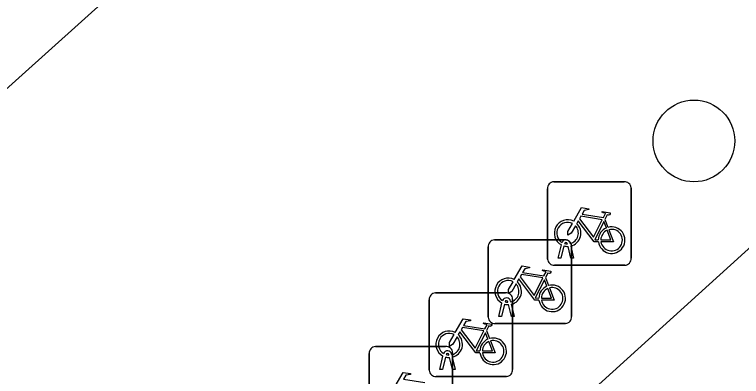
# Model space of a CAD drawing. Extents: x 159039 to 160102, y 381214 to 382524.
# Drawn here: x 159756.83 to 159765.53, y 381951.77 to 381956.1 of the extents above; entities that cross this region are included whole.
import ezdxf

# ---------------------------------------------------------------- set-up
doc = ezdxf.new("R2010")
doc.units = 0
for name, color, linetype in [('IMGEO_Boom', 7, 'Continuous'), ('IMGEO_Fietsenrek', 7, 'Continuous'), ('IMGEO_Pand', 7, 'Continuous'), ('IMGEO_Parkeervlak_open', 7, 'Continuous'), ('IMGEO_Voetpad_open', 7, 'Continuous')]:
    doc.layers.add(name, color=color, linetype=linetype)

msp = doc.modelspace()

# ---------------------------------------------------------------- linework, layer by layer
at = {"layer": 'IMGEO_Boom'}
msp.add_circle((159764.958, 381954.583), 0.4892, dxfattribs=at)
at = {"layer": 'IMGEO_Fietsenrek'}
for p, q in [((159763.2809, 381954.0955), (159764.1218, 381954.0955)), ((159764.1218, 381954.0955), (159763.2809, 381954.0955)), ((159763.2065, 381953.1709), (159763.2065, 381954.0118)), ((159763.2065, 381954.0118), (159763.2065, 381953.1709)), ((159764.2055, 381954.0211), (159764.2055, 381953.1802)), ((159764.2055, 381953.1802), (159764.2055, 381954.0211)), ((159763.8932, 381953.6452), (159763.9295, 381953.55)), ((159762.4955, 381952.4739), (159762.4955, 381953.3148)), ((159762.4955, 381953.3148), (159762.4955, 381952.4739)), ((159762.5699, 381953.3985), (159763.4108, 381953.3985)), ((159763.4108, 381953.3985), (159762.5699, 381953.3985)), ((159763.3335, 381953.1803), (159763.3718, 381953.3403)), ((159763.4022, 381953.3281), (159763.3669, 381953.1803)), ((159763.4439, 381953.3519), (159763.4429, 381953.3562)), ((159763.485, 381953.1803), (159763.4511, 381953.322)), ((159763.4746, 381953.3634), (159763.4764, 381953.3555)), ((159763.4834, 381953.3263), (159763.5184, 381953.1803)), ((159763.4945, 381953.3241), (159763.4945, 381952.4832)), ((159763.4945, 381952.4832), (159763.4945, 381953.3241)), ((159763.3669, 381953.1803), (159763.3335, 381953.1803)), ((159763.5184, 381953.1803), (159763.485, 381953.1803)), ((159764.1311, 381953.0965), (159763.2902, 381953.0965)), ((159763.2902, 381953.0965), (159764.1311, 381953.0965)), ((159763.1822, 381952.9482), (159763.2185, 381952.853)), ((159761.8639, 381952.7655), (159762.7048, 381952.7655)), ((159762.7048, 381952.7655), (159761.8639, 381952.7655)), ((159761.7895, 381951.8409), (159761.7895, 381952.6818)), ((159761.7895, 381952.6818), (159761.7895, 381951.8409)), ((159762.6225, 381952.4833), (159762.6608, 381952.6433)), ((159762.6912, 381952.6311), (159762.6559, 381952.4833)), ((159762.7329, 381952.6549), (159762.7319, 381952.6592)), ((159762.774, 381952.4833), (159762.7401, 381952.625)), ((159762.7636, 381952.6664), (159762.7654, 381952.6585)), ((159762.7724, 381952.6293), (159762.8074, 381952.4833)), ((159762.7885, 381952.6911), (159762.7885, 381951.8502)), ((159762.7885, 381951.8502), (159762.7885, 381952.6911)), ((159762.6559, 381952.4833), (159762.6225, 381952.4833)), ((159762.8074, 381952.4833), (159762.774, 381952.4833)), ((159763.4201, 381952.3995), (159762.5792, 381952.3995)), ((159762.5792, 381952.3995), (159763.4201, 381952.3995)), ((159762.4762, 381952.3152), (159762.5125, 381952.22)), ((159761.1459, 381952.1235), (159761.9868, 381952.1235)), ((159761.9868, 381952.1235), (159761.1459, 381952.1235)), ((159761.0715, 381951.1989), (159761.0715, 381952.0398)), ((159761.0715, 381952.0398), (159761.0715, 381951.1989)), ((159761.9165, 381951.8503), (159761.9548, 381952.0103)), ((159762.0269, 381952.0219), (159762.0259, 381952.0262)), ((159762.0576, 381952.0334), (159762.0594, 381952.0255)), ((159762.0705, 381952.0491), (159762.0705, 381951.2082)), ((159762.0705, 381951.2082), (159762.0705, 381952.0491)), ((159761.9852, 381951.9981), (159761.9499, 381951.8503)), ((159762.068, 381951.8503), (159762.0341, 381951.992)), ((159762.0664, 381951.9963), (159762.1014, 381951.8503)), ((159761.9499, 381951.8503), (159761.9165, 381951.8503)), ((159762.1014, 381951.8503), (159762.068, 381951.8503)), ((159762.7141, 381951.7665), (159761.8732, 381951.7665)), ((159761.8732, 381951.7665), (159762.7141, 381951.7665))]:
    msp.add_line(p, q, dxfattribs=at)
for points in [[(159763.5191, 381953.6222), (159763.6138, 381953.7857), (159763.7, 381953.7719), (159763.7017, 381953.7632), (159763.6456, 381953.7523), (159763.6194, 381953.707), (159763.8746, 381953.6662)], [(159763.8617, 381953.641), (159763.6049, 381953.682), (159763.5882, 381953.6532), (159763.7552, 381953.4329), (159763.8617, 381953.641)], [(159763.8746, 381953.6662), (159763.8996, 381953.715), (159763.8945, 381953.719), (159763.8713, 381953.7227), (159763.8586, 381953.7302), (159763.8576, 381953.7333), (159763.8598, 381953.7379), (159763.9546, 381953.7228), (159763.9569, 381953.7125), (159763.9475, 381953.7001), (159763.9351, 381953.6937), (159763.9206, 381953.6999), (159763.8932, 381953.6452)], [(159763.5398, 381953.5697), (159763.4882, 381953.4805), (159763.4483, 381953.4545), (159763.4495, 381953.502), (159763.504, 381953.5962)], [(159763.8148, 381953.3775), (159763.7651, 381953.3776), (159763.5744, 381953.6293), (159763.5554, 381953.5965)], [(159763.9097, 381953.543), (159763.8804, 381953.6198), (159763.771, 381953.4017), (159763.8137, 381953.4016)], [(159763.8437, 381953.4015), (159763.9636, 381953.4013), (159763.9204, 381953.5149)], [(159763.9402, 381953.5218), (159763.9952, 381953.3772), (159763.8451, 381953.3775)], [(159762.8081, 381952.9252), (159762.9028, 381953.0887), (159762.989, 381953.0749), (159762.9907, 381953.0662), (159762.9346, 381953.0553), (159762.9084, 381953.01), (159763.1636, 381952.9692)], [(159763.1507, 381952.944), (159762.8939, 381952.985), (159762.8772, 381952.9562), (159763.0442, 381952.7359), (159763.1507, 381952.944)], [(159763.1636, 381952.9692), (159763.1886, 381953.018), (159763.1835, 381953.022), (159763.1603, 381953.0257), (159763.1476, 381953.0332), (159763.1466, 381953.0363), (159763.1488, 381953.0409), (159763.2436, 381953.0258), (159763.2459, 381953.0155), (159763.2365, 381953.0031), (159763.2241, 381952.9967), (159763.2096, 381953.0029), (159763.1822, 381952.9482)], [(159762.8288, 381952.8727), (159762.7772, 381952.7835), (159762.7373, 381952.7575), (159762.7385, 381952.805), (159762.793, 381952.8992)], [(159763.1038, 381952.6805), (159763.0541, 381952.6806), (159762.8634, 381952.9323), (159762.8444, 381952.8995)], [(159763.1987, 381952.846), (159763.1694, 381952.9228), (159763.06, 381952.7047), (159763.1027, 381952.7046)], [(159763.1327, 381952.7045), (159763.2526, 381952.7043), (159763.2094, 381952.8179)], [(159763.2292, 381952.8248), (159763.2842, 381952.6802), (159763.1341, 381952.6805)], [(159762.1021, 381952.2922), (159762.1968, 381952.4557), (159762.283, 381952.4419), (159762.2847, 381952.4332), (159762.2286, 381952.4223), (159762.2024, 381952.377), (159762.4576, 381952.3362)], [(159762.4576, 381952.3362), (159762.4826, 381952.385), (159762.4775, 381952.389), (159762.4543, 381952.3927), (159762.4416, 381952.4002), (159762.4406, 381952.4033), (159762.4428, 381952.4079), (159762.5376, 381952.3928), (159762.5399, 381952.3825), (159762.5305, 381952.3701), (159762.5181, 381952.3637), (159762.5036, 381952.3699), (159762.4762, 381952.3152)], [(159762.3978, 381952.0475), (159762.3481, 381952.0476), (159762.1574, 381952.2993), (159762.1384, 381952.2665)], [(159762.4447, 381952.311), (159762.1879, 381952.352), (159762.1712, 381952.3232), (159762.3382, 381952.1029), (159762.4447, 381952.311)], [(159762.4927, 381952.213), (159762.4634, 381952.2898), (159762.354, 381952.0717), (159762.3967, 381952.0716)], [(159762.1228, 381952.2397), (159762.0712, 381952.1505), (159762.0313, 381952.1245), (159762.0325, 381952.172), (159762.087, 381952.2662)], [(159762.4267, 381952.0715), (159762.5466, 381952.0713), (159762.5034, 381952.1849)], [(159762.5232, 381952.1918), (159762.5782, 381952.0472), (159762.4281, 381952.0475)], [(159761.3841, 381951.6502), (159761.4788, 381951.8137), (159761.565, 381951.7999), (159761.5667, 381951.7912), (159761.5106, 381951.7803), (159761.4844, 381951.735), (159761.7396, 381951.6942)]]:
    msp.add_lwpolyline(points, dxfattribs=at)
for centre, radius, start, end in [((159763.2842, 381954.0176), 0.0779, 92.4484, 184.28452), ((159763.2842, 381954.0176), 0.0779, 92.4484, 184.28452), ((159764.1276, 381954.0178), 0.0779, 2.4484, 94.28452), ((159764.1276, 381954.0178), 0.0779, 2.4484, 94.28452), ((159763.4461, 381953.4809), 0.159, 62.67661, 242.13685), ((159763.4461, 381953.4809), 0.129, 63.31916, 238.90302), ((159763.4461, 381953.4809), 0.159, 283.5766, 46.60424), ((159763.4461, 381953.4809), 0.129, 283.60429, 43.43025), ((159763.9727, 381953.3969), 0.159, 113.3408, 178.32165), ((159763.9727, 381953.3969), 0.159, 187.0065, 105.77075), ((159763.9727, 381953.3969), 0.129, 113.92302, 177.95563), ((159763.9727, 381953.3969), 0.129, 188.67146, 104.58832), ((159763.4259, 381953.3523), 0.0499, 12.8025, 158.69338), ((159763.4166, 381953.3208), 0.0779, 2.4484, 94.28452), ((159763.4166, 381953.3208), 0.0779, 2.4484, 94.28452), ((159762.5732, 381953.3206), 0.0779, 92.4484, 184.28452), ((159762.5732, 381953.3206), 0.0779, 92.4484, 184.28452), ((159763.4461, 381953.4809), 0.159, 253.99666, 271.78671), ((159763.4259, 381953.3523), 0.0174, 12.8025, 163.45023), ((159763.4461, 381953.4809), 0.129, 253.41502, 269.02044), ((159763.2844, 381953.1742), 0.0779, 182.4484, 274.28452), ((159763.2844, 381953.1742), 0.0779, 182.4484, 274.28452), ((159764.1278, 381953.1744), 0.0779, 272.4484, 4.28452), ((159764.1278, 381953.1744), 0.0779, 272.4484, 4.28452), ((159762.7351, 381952.7839), 0.159, 62.67661, 242.13685), ((159762.7351, 381952.7839), 0.129, 63.31916, 238.90302), ((159762.7351, 381952.7839), 0.159, 283.5766, 46.60424), ((159762.7351, 381952.7839), 0.129, 283.60429, 43.43025), ((159763.2617, 381952.6999), 0.159, 113.3408, 178.32165), ((159763.2617, 381952.6999), 0.159, 187.0065, 105.77075), ((159763.2617, 381952.6999), 0.129, 113.92302, 177.95563), ((159763.2617, 381952.6999), 0.129, 188.67146, 104.58832), ((159761.8672, 381952.6876), 0.0779, 92.4484, 184.28452), ((159761.8672, 381952.6876), 0.0779, 92.4484, 184.28452), ((159762.7149, 381952.6553), 0.0499, 12.8025, 158.69338), ((159762.7106, 381952.6878), 0.0779, 2.4484, 94.28452), ((159762.7106, 381952.6878), 0.0779, 2.4484, 94.28452), ((159762.7351, 381952.7839), 0.159, 253.99666, 271.78671), ((159762.7149, 381952.6553), 0.0174, 12.8025, 163.45023), ((159762.7351, 381952.7839), 0.129, 253.41502, 269.02044), ((159762.5734, 381952.4772), 0.0779, 182.4484, 274.28452), ((159762.5734, 381952.4772), 0.0779, 182.4484, 274.28452), ((159763.4168, 381952.4774), 0.0779, 272.4484, 4.28452), ((159763.4168, 381952.4774), 0.0779, 272.4484, 4.28452), ((159762.0291, 381952.1509), 0.159, 62.67661, 242.13685), ((159762.0291, 381952.1509), 0.129, 63.31916, 238.90302), ((159762.0291, 381952.1509), 0.129, 283.60429, 43.43025), ((159762.0291, 381952.1509), 0.159, 283.5766, 46.60424), ((159762.5557, 381952.0669), 0.159, 113.3408, 178.32165), ((159762.5557, 381952.0669), 0.159, 187.0065, 105.77075), ((159762.5557, 381952.0669), 0.129, 113.92302, 177.95563), ((159762.5557, 381952.0669), 0.129, 188.67146, 104.58832), ((159761.1492, 381952.0456), 0.0779, 92.4484, 184.28452), ((159761.1492, 381952.0456), 0.0779, 92.4484, 184.28452), ((159761.9926, 381952.0458), 0.0779, 2.4484, 94.28452), ((159761.9926, 381952.0458), 0.0779, 2.4484, 94.28452), ((159762.0089, 381952.0223), 0.0499, 12.8025, 158.69338), ((159762.0089, 381952.0223), 0.0174, 12.8025, 163.45023), ((159762.0291, 381952.1509), 0.129, 253.41502, 269.02044), ((159762.0291, 381952.1509), 0.159, 253.99666, 271.78671), ((159761.8674, 381951.8442), 0.0779, 182.4484, 274.28452), ((159761.8674, 381951.8442), 0.0779, 182.4484, 274.28452), ((159762.7108, 381951.8444), 0.0779, 272.4484, 4.28452), ((159762.7108, 381951.8444), 0.0779, 272.4484, 4.28452)]:
    msp.add_arc(centre, radius, start, end, dxfattribs=at)
at = {"layer": 'IMGEO_Pand'}
msp.add_lwpolyline([(159748.217, 381968.714), (159745.564, 381966.33), (159743.751, 381964.701), (159754.27, 381952.996), (159758.736, 381957.009)], close=True, dxfattribs=at)
at = {"layer": 'IMGEO_Parkeervlak_open'}
msp.add_lwpolyline([(159776.81, 381963.382), (159774.997, 381961.802), (159746.532, 381936.009)], dxfattribs=at)
at = {"layer": 'IMGEO_Voetpad_open'}
for points in [[(159782.163, 381963.895), (159778.171, 381964.351), (159777.898, 381964.663), (159780.918, 381967.435), (159782.606, 381968.757), (159776.711, 381973.159), (159772.134, 381969.047), (159767.668, 381965.034), (159763.202, 381961.021), (159758.736, 381957.009), (159754.27, 381952.996), (159749.804, 381948.983), (159745.337, 381944.97), (159740.758, 381940.855), (159737.923, 381933.981), (159739.148, 381932.54)], [(159746.532, 381936.009), (159774.997, 381961.802)]]:
    msp.add_lwpolyline(points, dxfattribs=at)

doc.saveas('drawing.dxf')
